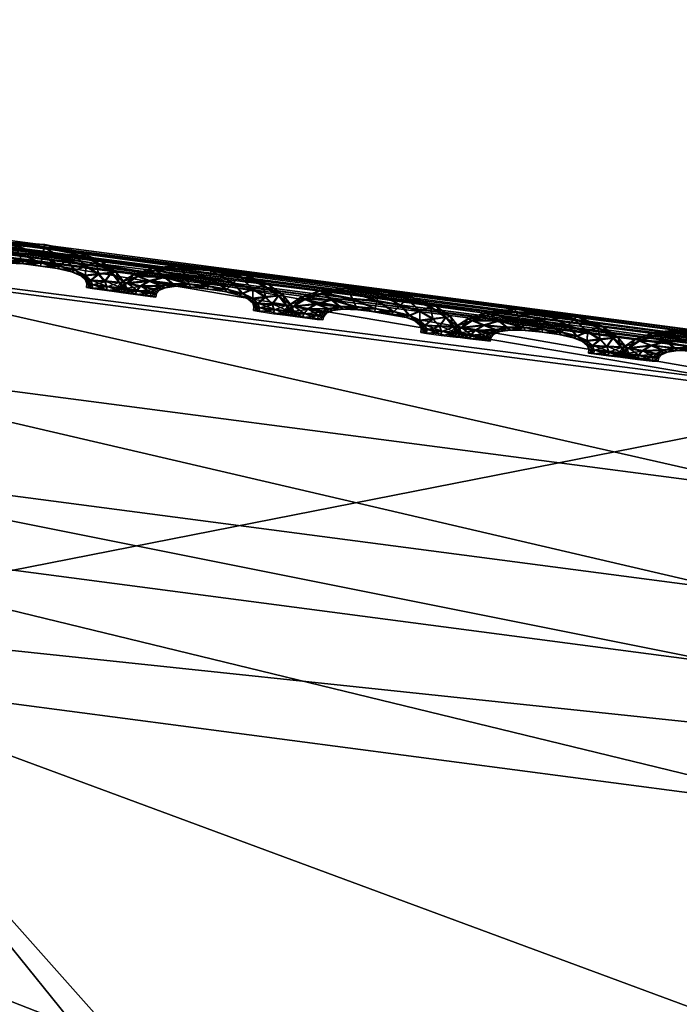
# Model space of a CAD drawing. Extents: x -7.4 to 7.4, y -11.5 to 9.8.
# Tile 326 of 469: x -1.171 to -0.951, y 9.26 to 9.588. Entities that reach past the tile are written whole.
import ezdxf

# ---------------------------------------------------------------- set-up
doc = ezdxf.new("R2010")
doc.units = 0
doc.header["$MEASUREMENT"] = 0
for name, color, linetype in [('A-FURN-3-ST', 150, 'Continuous'), ('A-FURN-3-ST-SEAM', 130, 'Continuous'), ('A-FURN-3-ST-SI', 160, 'Continuous')]:
    doc.layers.add(name, color=color, linetype=linetype)

msp = doc.modelspace()

# ---------------------------------------------------------------- meshes
at = {"layer": 'A-FURN-3-ST'}
mesh = msp.add_polyface(dxfattribs=at)
corners = [(-0.29098, 9.30467, 0.61819), (-0.27167, 9.40709, 1.00151), (0, 9.39906, 1.00155), (0, 9.29704, 0.61819), (-0.5936, 9.32387, 0.61819), (-0.56214, 9.4288, 1.00144), (-0.91719, 9.35069, 0.61819), (-0.8849, 9.46131, 1.00129), (-1.26207, 9.38711, 0.61819), (-1.23172, 9.50581, 1.00113), (-1.62401, 9.43544, 0.61819), (-1.5897, 9.56341, 1.00098), (-1.99018, 9.49361, 0.61819), (-1.94875, 9.63192, 1.00083), (-2.34041, 9.55636, 0.61819), (-1.35123, 9.09059, 0.56582), (-1.73692, 9.11935, 0.56582), (-2.1241, 9.15424, 0.56582), (-1.859, 8.65716, 0.55836), (-2.2831, 8.66878, 0.55836), (-1.44439, 8.6476, 0.55836), (-0.63005, 9.05338, 0.56582), (-0.97932, 9.06921, 0.56582), (-1.03908, 8.64051, 0.55836), (-0.65929, 8.63524, 0.55836), (-1.91804, 8.11232, 0.55836), (-2.39411, 8.11376, 0.55836), (-1.93379, 7.51392, 0.55836), (-1.48547, 8.11113, 0.55836), (-1.49132, 7.51392, 0.55836), (-1.06504, 8.11026, 0.55836), (-1.06876, 7.51392, 0.55836), (-0.67156, 8.1096, 0.55836), (-0.6733, 7.51392, 0.55836), (-0.32248, 8.10911, 0.55836), (0, 8.1089, 0.55836), (0, 7.51392, 0.55836), (-0.31817, 8.63132, 0.55836), (0, 8.62968, 0.55836), (-0.32308, 7.51392, 0.55836), (0, 9.03682, 0.56582), (-0.30741, 9.0416, 0.56582), (0.29098, 9.30467, 0.61819)]
mesh.append_faces([[corners[k] for k in face] for face in [(0, 1, 2), (2, 3, 0), (4, 5, 1), (1, 0, 4), (6, 7, 5), (5, 4, 6), (8, 9, 7), (7, 6, 8), (10, 11, 9), (9, 8, 10), (12, 13, 11), (11, 10, 12), (13, 12, 14), (15, 16, 10), (10, 8, 15), (16, 17, 12), (12, 10, 16), (17, 16, 18), (18, 19, 17), (16, 15, 20), (20, 18, 16), (21, 22, 6), (6, 4, 21), (22, 15, 8), (8, 6, 22), (20, 15, 22), (22, 23, 20), (22, 21, 24), (24, 23, 22), (19, 18, 25), (18, 20, 28), (28, 25, 18), (20, 23, 30), (30, 28, 20), (23, 24, 32), (32, 30, 23), (35, 34, 37), (37, 38, 35), (34, 32, 24), (24, 37, 34), (40, 41, 0), (0, 3, 40), (41, 21, 4), (4, 0, 41), (37, 24, 21), (21, 41, 37), (38, 37, 41), (41, 40, 38), (42, 3, 2), (40, 3, 42)]])
mesh.append_faces([[corners[k] for k in face] for face in [(29, 27, 25), (31, 29, 28), (33, 31, 30), (39, 33, 32)]], dxfattribs={"vtx0": -1, "vtx1": -1, "vtx2": -1})
mesh.append_faces([[corners[k] for k in face] for face in [(26, 25, 27), (25, 28, 29), (28, 30, 31), (30, 32, 33), (34, 35, 36), (32, 34, 39)]], dxfattribs={"vtx1": -1, "vtx2": -1})
mesh = msp.add_polyface(dxfattribs=at)
corners = [(-0.87283, 9.47288, 17.63264), (-0.87501, 9.47078, 17.62134), (-1.2449, 9.51899, 17.61351), (-1.24296, 9.52109, 17.62484), (-0.87631, 9.46955, 17.61473), (-1.24609, 9.51771, 17.60693), (-0.53471, 9.43593, 17.62834), (-0.5327, 9.43799, 17.6396), (-1.61344, 9.57783, 17.59997), (-1.61246, 9.5791, 17.60655), (-1.24743, 9.3698, 17.76043), (-1.2948, 9.42056, 17.66748), (-1.65219, 9.48001, 17.6601), (-0.93369, 9.39773, 17.65706), (-0.93476, 9.3731, 17.67581), (-0.59269, 9.3387, 17.68322), (-0.89499, 9.32341, 17.7683), (-1.29674, 9.44553, 17.64876), (-0.88458, 9.45933, 17.66261), (-0.91007, 9.42962, 17.66082), (-0.56725, 9.39489, 17.66805), (-0.58956, 9.36317, 17.66451), (-1.27624, 9.47762, 17.65272), (-1.25349, 9.50745, 17.65477), (-1.61974, 9.56752, 17.64778), (-1.63909, 9.53749, 17.64557), (-0.87342, 9.47202, 17.65017), (-0.53325, 9.43716, 17.65713), (-0.54358, 9.42452, 17.66965), (-1.24351, 9.52022, 17.64237), (-1.2449, 9.51899, 17.60123), (-1.24296, 9.52109, 17.59609), (-1.61079, 9.58124, 17.58913), (-1.61246, 9.5791, 17.59427), (-1.61079, 9.58124, 17.61788), (-1.61123, 9.58038, 17.63549), (-0.87501, 9.47078, 17.60902), (-0.87283, 9.47288, 17.60389), (-0.53471, 9.43593, 17.61602), (-0.5359, 9.43465, 17.62173)]
mesh.append_faces([[corners[k] for k in face] for face in [(0, 1, 2), (2, 3, 0), (1, 4, 5), (5, 2, 1), (4, 1, 6), (1, 0, 7), (2, 5, 8), (3, 2, 9), (10, 11, 12), (13, 14, 15), (11, 10, 16), (16, 14, 11), (17, 11, 14), (14, 13, 17), (18, 19, 20), (19, 13, 21), (22, 17, 13), (13, 19, 22), (23, 22, 19), (19, 18, 23), (22, 23, 24), (17, 22, 25), (0, 26, 27), (26, 18, 28), (29, 23, 18), (18, 26, 29), (3, 29, 26), (26, 0, 3), (30, 31, 32), (5, 30, 33), (29, 3, 34), (23, 29, 35), (4, 36, 30), (30, 5, 4), (36, 37, 31), (31, 30, 36), (37, 36, 38), (36, 4, 39)]])
mesh = msp.add_polyface(dxfattribs=at)
corners = [(-0.93476, 9.3731, 17.67581), (-0.89499, 9.32341, 17.7683), (-0.56451, 9.28971, 17.77534), (-2.07261, 8.3011, 18.26371), (-1.91864, 8.77223, 18.23218), (-2.29245, 8.80848, 18.22545), (-2.50658, 8.31321, 18.25561), (-2.63329, 8.83947, 18.21788), (-2.1687, 9.2031, 18.1293), (-2.46075, 9.25498, 18.12257), (-1.81998, 9.14233, 18.13607), (-1.64855, 8.28994, 18.27036), (-1.53168, 8.73857, 18.23823), (-1.45539, 9.08601, 18.14223), (-1.1462, 8.71084, 18.24386), (-1.09527, 9.03921, 18.14817), (-1.23394, 8.28071, 18.27603), (-0.83298, 8.27387, 18.28105), (-0.7788, 8.6902, 18.24922), (-0.75585, 9.00398, 18.1541), (-1.70755, 7.77134, 18.29528), (-1.27497, 7.77019, 18.30117), (-0.85894, 7.76932, 18.30608), (-2.18362, 7.77274, 18.28706), (-0.81335, 9.20924, 17.96105), (-0.50512, 9.17752, 17.96717), (-1.15265, 9.25259, 17.95413), (-1.24743, 9.3698, 17.76043), (-1.60256, 9.4286, 17.75332), (-1.50521, 9.30879, 17.94759), (-1.85947, 9.37574, 17.941), (-2.19743, 9.44775, 17.93382), (-2.46914, 9.50927, 17.92716)]
mesh.append_faces([[corners[k] for k in face] for face in [(0, 1, 2), (3, 4, 5), (5, 6, 3), (6, 5, 7), (8, 9, 7), (7, 5, 8), (10, 8, 5), (5, 4, 10), (4, 3, 11), (11, 12, 4), (12, 13, 10), (10, 4, 12), (14, 15, 13), (13, 12, 14), (12, 11, 16), (16, 14, 12), (17, 18, 14), (14, 16, 17), (18, 19, 15), (15, 14, 18), (20, 11, 3), (21, 16, 11), (22, 17, 16), (23, 3, 6), (1, 24, 25), (26, 15, 19), (19, 24, 26), (27, 26, 24), (24, 1, 27), (28, 29, 26), (26, 27, 28), (29, 13, 15), (15, 26, 29), (30, 10, 13), (13, 29, 30), (31, 8, 10), (10, 30, 31), (32, 9, 8)]])
at = {"layer": 'A-FURN-3-ST-SEAM'}
mesh = msp.add_polyface(dxfattribs=at)
corners = [(-1.1813, 9.51198, 17.61168), (-1.17279, 9.5126, 17.61187), (-1.17157, 9.50997, 17.61321), (-1.16354, 9.50922, 17.61336), (-1.17323, 9.51367, 17.60849), (-1.17857, 9.50968, 17.61305), (-1.16405, 9.50671, 17.6121), (-1.16302, 9.51186, 17.6121), (-1.16282, 9.51293, 17.60872), (-1.18233, 9.51289, 17.6083), (-1.18748, 9.50997, 17.61153), (-1.17034, 9.50737, 17.61199), (-1.15784, 9.50564, 17.61222), (-1.15566, 9.50778, 17.61351), (-1.16302, 9.51203, 17.60537), (-1.17276, 9.51277, 17.60514), (-1.1836, 9.50836, 17.6129), (-1.1758, 9.50745, 17.61187), (-1.16425, 9.5058, 17.60876), (-1.16991, 9.50651, 17.60864), (-1.15352, 9.50997, 17.61229), (-1.15269, 9.51083, 17.60894), (-1.15348, 9.51013, 17.60556), (-1.1813, 9.51215, 17.60495), (-1.18894, 9.51067, 17.60811), (-1.1912, 9.50766, 17.61142), (-1.17477, 9.50671, 17.60853), (-1.15863, 9.50494, 17.60883), (-1.15265, 9.50428, 17.61229), (-1.14917, 9.50564, 17.61363), (-1.15566, 9.50803, 17.60427), (-1.16354, 9.50951, 17.60412), (-1.17157, 9.51022, 17.60392), (-1.18661, 9.50663, 17.61282), (-1.17968, 9.50679, 17.61176), (-1.17822, 9.5063, 17.60845), (-1.17034, 9.50758, 17.60526), (-1.16405, 9.50688, 17.60537), (-1.1758, 9.50766, 17.60514), (-1.14565, 9.50704, 17.61241), (-1.14434, 9.50766, 17.6091), (-1.14565, 9.50725, 17.60568), (-1.14917, 9.50589, 17.60438), (-1.17854, 9.50992, 17.60377), (-1.18748, 9.51017, 17.6048), (-1.1929, 9.50811, 17.60799), (-1.19274, 9.50593, 17.61138), (-1.17968, 9.50696, 17.60503), (-1.15784, 9.50585, 17.60548), (-1.15396, 9.50383, 17.60891), (-1.14925, 9.50259, 17.61237), (-1.14494, 9.50304, 17.6137), (-1.15265, 9.50445, 17.60556), (-1.19456, 9.5063, 17.60796), (-1.18791, 9.50519, 17.61279), (-1.18201, 9.50568, 17.61172), (-1.18027, 9.50539, 17.60841), (-1.18198, 9.50589, 17.60499), (-1.18356, 9.50861, 17.60366), (-1.14062, 9.50354, 17.61252), (-1.139, 9.50379, 17.60917), (-1.14062, 9.5037, 17.60579), (-1.14494, 9.50329, 17.60446), (-1.14925, 9.5028, 17.60564), (-1.19116, 9.50782, 17.60469), (-1.19274, 9.50609, 17.60465), (-1.195, 9.50502, 17.60792), (-1.19318, 9.50465, 17.61138), (-1.18657, 9.50688, 17.60358), (-1.15083, 9.50251, 17.60898), (-1.14747, 9.50094, 17.61241), (-1.14276, 9.50057, 17.61374), (-1.19314, 9.50486, 17.60465), (-1.18827, 9.50395, 17.61279), (-1.18304, 9.50449, 17.61168), (-1.18119, 9.50432, 17.60838), (-1.18301, 9.50469, 17.60495), (-1.13801, 9.50033, 17.61256), (-1.13623, 9.50028, 17.60925), (-1.13801, 9.50049, 17.60583), (-1.14276, 9.50086, 17.6045), (-1.14747, 9.50111, 17.60568), (-1.14925, 9.50115, 17.60902), (-1.18787, 9.50543, 17.60355), (-1.18827, 9.5042, 17.60355), (-1.14695, 9.49954, 17.61241), (-1.14209, 9.49888, 17.61378), (-1.1834, 9.50333, 17.61168), (-1.18154, 9.50317, 17.60838), (-1.18336, 9.5035, 17.60495), (-1.14877, 9.49987, 17.60902), (-1.13718, 9.49826, 17.6126), (-1.13536, 9.49814, 17.60925), (-1.13718, 9.49847, 17.60586), (-1.14209, 9.49913, 17.6045), (-1.14695, 9.49971, 17.60568), (-1.14893, 9.49868, 17.60902), (-1.14707, 9.49831, 17.61241), (-1.14217, 9.49761, 17.61378), (-1.14707, 9.49851, 17.60568), (-1.1373, 9.49699, 17.6126), (-1.13544, 9.49682, 17.60925), (-1.1373, 9.49715, 17.60586), (-1.14217, 9.49785, 17.6045)]
mesh.append_faces([[corners[k] for k in face] for face in [(2, 1, 0), (1, 2, 3), (0, 1, 4), (0, 5, 2), (6, 3, 2), (3, 7, 1), (8, 4, 1), (4, 9, 0), (5, 0, 10), (11, 2, 5), (3, 6, 12), (2, 11, 6), (7, 3, 13), (1, 7, 8), (4, 8, 14), (9, 4, 15), (10, 0, 9), (10, 16, 5), (5, 17, 11), (12, 6, 18), (12, 13, 3), (6, 11, 19), (13, 20, 7), (21, 8, 7), (22, 14, 8), (14, 15, 4), (15, 23, 9), (9, 24, 10), (16, 10, 25), (17, 5, 16), (11, 17, 26), (19, 18, 6), (18, 27, 12), (13, 12, 28), (26, 19, 11), (20, 13, 29), (7, 20, 21), (8, 21, 22), (14, 22, 30), (15, 14, 31), (23, 15, 32), (24, 9, 23), (25, 10, 24), (25, 33, 16), (16, 34, 17), (35, 26, 17), (18, 19, 36), (27, 18, 37), (28, 12, 27), (28, 29, 13), (19, 26, 38), (29, 39, 20), (40, 21, 20), (41, 22, 21), (42, 30, 22), (30, 31, 14), (31, 32, 15), (32, 43, 23), (23, 44, 24), (24, 45, 25), (33, 25, 46), (34, 16, 33), (17, 34, 35), (26, 35, 47), (38, 36, 19), (36, 37, 18), (37, 48, 27), (27, 49, 28), (29, 28, 50), (47, 38, 26), (39, 29, 51), (20, 39, 40), (21, 40, 41), (22, 41, 42), (30, 42, 52), (31, 30, 48), (32, 31, 37), (43, 32, 36), (44, 23, 43), (45, 24, 44), (25, 45, 53), (53, 46, 25), (46, 54, 33), (33, 55, 34), (56, 35, 34), (57, 47, 35), (36, 38, 43), (37, 36, 32), (48, 37, 31), (49, 27, 48), (50, 28, 49), (50, 51, 29), (38, 47, 58), (51, 59, 39), (60, 40, 39), (61, 41, 40), (62, 42, 41), (63, 52, 42), (52, 48, 30), (43, 58, 44), (44, 64, 45), (65, 53, 45), (46, 53, 66), (54, 46, 67), (55, 33, 54), (34, 55, 56), (35, 56, 57), (47, 57, 68), (58, 43, 38), (48, 52, 49), (49, 69, 50), (51, 50, 70), (68, 58, 47), (59, 51, 71), (39, 59, 60), (40, 60, 61), (41, 61, 62), (42, 62, 63), (52, 63, 69), (64, 44, 58), (45, 64, 65), (53, 65, 72), (72, 66, 53), (66, 67, 46), (67, 73, 54), (54, 74, 55), (56, 55, 74), (57, 56, 75), (68, 57, 76), (69, 49, 52), (70, 50, 69), (70, 71, 51), (58, 68, 64), (71, 77, 59), (78, 60, 59), (79, 61, 60), (80, 62, 61), (81, 63, 62), (82, 69, 63), (83, 65, 64), (84, 72, 65), (74, 54, 73), (74, 75, 56), (75, 76, 57), (76, 83, 68), (69, 82, 70), (71, 70, 85), (64, 68, 83), (77, 71, 86), (59, 77, 78), (60, 78, 79), (61, 79, 80), (62, 80, 81), (63, 81, 82), (65, 83, 84), (73, 87, 74), (75, 74, 87), (76, 75, 88), (83, 76, 89), (70, 82, 90), (90, 85, 70), (85, 86, 71), (86, 91, 77), (78, 77, 91), (79, 78, 92), (80, 79, 93), (81, 80, 94), (82, 81, 95), (89, 84, 83), (87, 88, 75), (88, 89, 76), (95, 90, 82), (85, 90, 96), (86, 85, 97), (91, 86, 98), (91, 92, 78), (92, 93, 79), (93, 94, 80), (94, 95, 81), (90, 95, 99), (99, 96, 90), (96, 97, 85), (97, 98, 86), (98, 100, 91), (92, 91, 100), (93, 92, 101), (94, 93, 102), (95, 94, 103), (103, 99, 95), (100, 101, 92), (101, 102, 93), (102, 103, 94)]])
mesh = msp.add_polyface(dxfattribs=at)
corners = [(-1.1257, 9.50428, 17.61282), (-1.11716, 9.50494, 17.61305), (-1.11593, 9.50226, 17.61435), (-1.10789, 9.50156, 17.61454), (-1.11759, 9.50601, 17.60967), (-1.12293, 9.50201, 17.61419), (-1.10841, 9.49901, 17.61324), (-1.10742, 9.5042, 17.61324), (-1.10722, 9.50523, 17.6099), (-1.12673, 9.50523, 17.60944), (-1.13184, 9.5023, 17.61267), (-1.1147, 9.49971, 17.61313), (-1.1022, 9.49798, 17.61336), (-1.10002, 9.50008, 17.61465), (-1.10738, 9.50436, 17.60651), (-1.11716, 9.50511, 17.60632), (-1.12796, 9.50066, 17.61408), (-1.12016, 9.49979, 17.61302), (-1.10861, 9.49814, 17.6099), (-1.11427, 9.4988, 17.60978), (-1.09788, 9.50226, 17.61343), (-1.09709, 9.50317, 17.61009), (-1.09788, 9.50247, 17.6067), (-1.12566, 9.50449, 17.60609), (-1.1333, 9.50301, 17.60925), (-1.13552, 9.49995, 17.61256), (-1.11909, 9.49905, 17.60971), (-1.10299, 9.49728, 17.61001), (-1.09701, 9.49658, 17.61347), (-1.09353, 9.49798, 17.6148), (-1.10002, 9.50033, 17.60541), (-1.10789, 9.50181, 17.60526), (-1.11593, 9.50251, 17.60511), (-1.13093, 9.49897, 17.614), (-1.12404, 9.49913, 17.61294), (-1.12258, 9.49859, 17.60963), (-1.1147, 9.49987, 17.6064), (-1.10841, 9.49921, 17.60651), (-1.12012, 9.49995, 17.60629), (-1.09005, 9.49938, 17.61359), (-1.08874, 9.5, 17.61024), (-1.09005, 9.49958, 17.60685), (-1.09353, 9.49823, 17.60552), (-1.12289, 9.50226, 17.60495), (-1.13184, 9.50247, 17.60594), (-1.13722, 9.50041, 17.60914), (-1.1371, 9.49826, 17.61252), (-1.124, 9.4993, 17.60621), (-1.1022, 9.49814, 17.60663), (-1.09832, 9.49616, 17.61009), (-1.09357, 9.49493, 17.61355), (-1.08926, 9.49538, 17.61488), (-1.09701, 9.49678, 17.60674), (-1.13888, 9.49859, 17.6091), (-1.13223, 9.49748, 17.61397), (-1.12633, 9.49802, 17.61286), (-1.1246, 9.49773, 17.60956), (-1.12633, 9.49818, 17.60613), (-1.12792, 9.50094, 17.6048), (-1.08498, 9.49588, 17.61366), (-1.08336, 9.49613, 17.61035), (-1.08498, 9.49604, 17.60693), (-1.08926, 9.49563, 17.6056), (-1.09357, 9.49509, 17.60681), (-1.13552, 9.50016, 17.60583), (-1.13706, 9.49843, 17.60579), (-1.13935, 9.49732, 17.6091), (-1.1375, 9.49699, 17.61252), (-1.13089, 9.49921, 17.60472), (-1.09519, 9.49485, 17.61013), (-1.09183, 9.49324, 17.61355), (-1.08708, 9.49291, 17.61492), (-1.1375, 9.49715, 17.60579), (-1.13263, 9.49629, 17.61397), (-1.12736, 9.49682, 17.61286), (-1.12555, 9.49666, 17.60956), (-1.12736, 9.49699, 17.60613), (-1.08237, 9.49266, 17.61374), (-1.08059, 9.49266, 17.61039), (-1.08237, 9.49287, 17.60701), (-1.08708, 9.4932, 17.60564), (-1.09183, 9.49345, 17.60681), (-1.09357, 9.49345, 17.61016), (-1.13219, 9.49773, 17.60469), (-1.13259, 9.49654, 17.60469), (-1.09127, 9.49188, 17.61359), (-1.08641, 9.49122, 17.61492), (-1.12772, 9.49563, 17.61286), (-1.12586, 9.49547, 17.60956), (-1.12768, 9.49583, 17.60613), (-1.09314, 9.49217, 17.61016), (-1.08154, 9.49064, 17.61374), (-1.07972, 9.49048, 17.61043), (-1.08154, 9.49081, 17.60701), (-1.08641, 9.49147, 17.60568), (-1.09127, 9.49204, 17.60685), (-1.09325, 9.49097, 17.61016), (-1.09143, 9.49064, 17.61359), (-1.08652, 9.48994, 17.61492), (-1.09139, 9.49085, 17.60685), (-1.08162, 9.48933, 17.61374), (-1.07976, 9.48916, 17.61043), (-1.08162, 9.48949, 17.60701), (-1.08652, 9.49019, 17.60568)]
mesh.append_faces([[corners[k] for k in face] for face in [(2, 1, 0), (1, 2, 3), (0, 1, 4), (0, 5, 2), (6, 3, 2), (3, 7, 1), (8, 4, 1), (4, 9, 0), (5, 0, 10), (11, 2, 5), (3, 6, 12), (2, 11, 6), (7, 3, 13), (1, 7, 8), (4, 8, 14), (9, 4, 15), (10, 0, 9), (10, 16, 5), (5, 17, 11), (12, 6, 18), (12, 13, 3), (6, 11, 19), (13, 20, 7), (21, 8, 7), (22, 14, 8), (14, 15, 4), (15, 23, 9), (9, 24, 10), (16, 10, 25), (17, 5, 16), (11, 17, 26), (19, 18, 6), (18, 27, 12), (13, 12, 28), (26, 19, 11), (20, 13, 29), (7, 20, 21), (8, 21, 22), (14, 22, 30), (15, 14, 31), (23, 15, 32), (24, 9, 23), (25, 10, 24), (25, 33, 16), (16, 34, 17), (35, 26, 17), (18, 19, 36), (27, 18, 37), (28, 12, 27), (28, 29, 13), (19, 26, 38), (29, 39, 20), (40, 21, 20), (41, 22, 21), (42, 30, 22), (30, 31, 14), (31, 32, 15), (32, 43, 23), (23, 44, 24), (24, 45, 25), (33, 25, 46), (34, 16, 33), (17, 34, 35), (26, 35, 47), (38, 36, 19), (36, 37, 18), (37, 48, 27), (27, 49, 28), (29, 28, 50), (47, 38, 26), (39, 29, 51), (20, 39, 40), (21, 40, 41), (22, 41, 42), (30, 42, 52), (31, 30, 48), (32, 31, 37), (43, 32, 36), (44, 23, 43), (45, 24, 44), (25, 45, 53), (53, 46, 25), (46, 54, 33), (33, 55, 34), (56, 35, 34), (57, 47, 35), (36, 38, 43), (37, 36, 32), (48, 37, 31), (49, 27, 48), (50, 28, 49), (50, 51, 29), (38, 47, 58), (51, 59, 39), (60, 40, 39), (61, 41, 40), (62, 42, 41), (63, 52, 42), (52, 48, 30), (43, 58, 44), (44, 64, 45), (65, 53, 45), (46, 53, 66), (54, 46, 67), (55, 33, 54), (34, 55, 56), (35, 56, 57), (47, 57, 68), (58, 43, 38), (48, 52, 49), (49, 69, 50), (51, 50, 70), (68, 58, 47), (59, 51, 71), (39, 59, 60), (40, 60, 61), (41, 61, 62), (42, 62, 63), (52, 63, 69), (64, 44, 58), (45, 64, 65), (53, 65, 72), (72, 66, 53), (66, 67, 46), (67, 73, 54), (54, 74, 55), (56, 55, 74), (57, 56, 75), (68, 57, 76), (69, 49, 52), (70, 50, 69), (70, 71, 51), (58, 68, 64), (71, 77, 59), (78, 60, 59), (79, 61, 60), (80, 62, 61), (81, 63, 62), (82, 69, 63), (83, 65, 64), (84, 72, 65), (74, 54, 73), (74, 75, 56), (75, 76, 57), (76, 83, 68), (69, 82, 70), (71, 70, 85), (64, 68, 83), (77, 71, 86), (59, 77, 78), (60, 78, 79), (61, 79, 80), (62, 80, 81), (63, 81, 82), (65, 83, 84), (73, 87, 74), (75, 74, 87), (76, 75, 88), (83, 76, 89), (70, 82, 90), (90, 85, 70), (85, 86, 71), (86, 91, 77), (78, 77, 91), (79, 78, 92), (80, 79, 93), (81, 80, 94), (82, 81, 95), (89, 84, 83), (87, 88, 75), (88, 89, 76), (95, 90, 82), (85, 90, 96), (86, 85, 97), (91, 86, 98), (91, 92, 78), (92, 93, 79), (93, 94, 80), (94, 95, 81), (90, 95, 99), (99, 96, 90), (96, 97, 85), (97, 98, 86), (98, 100, 91), (92, 91, 100), (93, 92, 101), (94, 93, 102), (95, 94, 103), (103, 99, 95), (100, 101, 92), (101, 102, 93), (102, 103, 94)]])
mesh = msp.add_polyface(dxfattribs=at)
corners = [(-1.07006, 9.4967, 17.614), (-1.06152, 9.49736, 17.61419), (-1.06029, 9.49472, 17.61553), (-1.05225, 9.49406, 17.61568), (-1.06199, 9.49843, 17.61081), (-1.06729, 9.49439, 17.61537), (-1.05277, 9.49151, 17.61442), (-1.05178, 9.4967, 17.61442), (-1.05158, 9.49773, 17.61104), (-1.07109, 9.49761, 17.61062), (-1.0762, 9.49468, 17.61385), (-1.05906, 9.49213, 17.61431), (-1.04652, 9.49052, 17.61454), (-1.04438, 9.49266, 17.61583), (-1.05174, 9.49687, 17.60769), (-1.06152, 9.49752, 17.60746), (-1.07228, 9.49304, 17.61522), (-1.06452, 9.49217, 17.61419), (-1.05293, 9.4906, 17.61108), (-1.05859, 9.49122, 17.61096), (-1.04224, 9.49489, 17.61461), (-1.04141, 9.49579, 17.61126), (-1.0422, 9.49509, 17.60788), (-1.07002, 9.49687, 17.60727), (-1.07766, 9.49534, 17.61043), (-1.07988, 9.49229, 17.61374), (-1.06345, 9.49143, 17.61085), (-1.04731, 9.48982, 17.61115), (-1.04133, 9.48924, 17.61465), (-1.03785, 9.49064, 17.61598), (-1.04438, 9.49291, 17.60659), (-1.05225, 9.49431, 17.60643), (-1.06029, 9.49497, 17.60624), (-1.07529, 9.4913, 17.61515), (-1.06836, 9.49151, 17.61408), (-1.0669, 9.49097, 17.61077), (-1.05906, 9.49229, 17.60758), (-1.05273, 9.49167, 17.60769), (-1.06448, 9.49238, 17.60746), (-1.03437, 9.49213, 17.61476), (-1.03306, 9.49274, 17.61142), (-1.03437, 9.49229, 17.60804), (-1.03785, 9.49089, 17.6067), (-1.06725, 9.49464, 17.60609), (-1.07616, 9.49485, 17.60712), (-1.08158, 9.49274, 17.61031), (-1.08142, 9.4906, 17.6137), (-1.06836, 9.49167, 17.60735), (-1.04652, 9.49072, 17.60781), (-1.04264, 9.48879, 17.61126), (-1.03789, 9.48759, 17.61473), (-1.03358, 9.48809, 17.61606), (-1.04129, 9.48941, 17.60792), (-1.08324, 9.49093, 17.61028), (-1.07655, 9.48986, 17.61511), (-1.0707, 9.4904, 17.61404), (-1.06895, 9.49011, 17.61073), (-1.07066, 9.49056, 17.60731), (-1.07224, 9.49328, 17.60598), (-1.02926, 9.48867, 17.61484), (-1.02764, 9.48895, 17.61153), (-1.02926, 9.48883, 17.60811), (-1.03358, 9.48834, 17.60678), (-1.03789, 9.4878, 17.60796), (-1.07984, 9.4925, 17.60701), (-1.08138, 9.49077, 17.60697), (-1.08368, 9.48965, 17.61024), (-1.08186, 9.48933, 17.61366), (-1.07525, 9.49155, 17.6059), (-1.03951, 9.48751, 17.6113), (-1.03611, 9.48599, 17.61473), (-1.03136, 9.4857, 17.6161), (-1.08182, 9.48949, 17.60693), (-1.07695, 9.48862, 17.61511), (-1.07169, 9.4892, 17.614), (-1.06987, 9.48904, 17.6107), (-1.07169, 9.48937, 17.60727), (-1.02665, 9.4855, 17.61492), (-1.02487, 9.4855, 17.61157), (-1.02665, 9.4857, 17.60819), (-1.03136, 9.48595, 17.60681), (-1.03611, 9.48615, 17.60799), (-1.03789, 9.48615, 17.61134), (-1.07655, 9.49011, 17.60586), (-1.07691, 9.48887, 17.60586), (-1.03559, 9.48459, 17.61476), (-1.03069, 9.48401, 17.6161), (-1.07204, 9.48801, 17.614), (-1.07018, 9.48784, 17.6107), (-1.072, 9.48817, 17.60727), (-1.03741, 9.48487, 17.61134), (-1.02582, 9.48348, 17.61492), (-1.02396, 9.48335, 17.61161), (-1.02582, 9.48364, 17.60819), (-1.03069, 9.48426, 17.60685), (-1.03559, 9.48475, 17.60804), (-1.03753, 9.48368, 17.61134), (-1.03571, 9.48335, 17.61476), (-1.03081, 9.48273, 17.6161), (-1.03571, 9.48356, 17.60804), (-1.02586, 9.48216, 17.61492), (-1.02404, 9.48203, 17.61161), (-1.0259, 9.48236, 17.60819), (-1.03081, 9.48298, 17.60685)]
mesh.append_faces([[corners[k] for k in face] for face in [(2, 1, 0), (1, 2, 3), (0, 1, 4), (0, 5, 2), (6, 3, 2), (3, 7, 1), (8, 4, 1), (4, 9, 0), (5, 0, 10), (11, 2, 5), (3, 6, 12), (2, 11, 6), (7, 3, 13), (1, 7, 8), (4, 8, 14), (9, 4, 15), (10, 0, 9), (10, 16, 5), (5, 17, 11), (12, 6, 18), (12, 13, 3), (6, 11, 19), (13, 20, 7), (21, 8, 7), (22, 14, 8), (14, 15, 4), (15, 23, 9), (9, 24, 10), (16, 10, 25), (17, 5, 16), (11, 17, 26), (19, 18, 6), (18, 27, 12), (13, 12, 28), (26, 19, 11), (20, 13, 29), (7, 20, 21), (8, 21, 22), (14, 22, 30), (15, 14, 31), (23, 15, 32), (24, 9, 23), (25, 10, 24), (25, 33, 16), (16, 34, 17), (35, 26, 17), (18, 19, 36), (27, 18, 37), (28, 12, 27), (28, 29, 13), (19, 26, 38), (29, 39, 20), (40, 21, 20), (41, 22, 21), (42, 30, 22), (30, 31, 14), (31, 32, 15), (32, 43, 23), (23, 44, 24), (24, 45, 25), (33, 25, 46), (34, 16, 33), (17, 34, 35), (26, 35, 47), (38, 36, 19), (36, 37, 18), (37, 48, 27), (27, 49, 28), (29, 28, 50), (47, 38, 26), (39, 29, 51), (20, 39, 40), (21, 40, 41), (22, 41, 42), (30, 42, 52), (31, 30, 48), (32, 31, 37), (43, 32, 36), (44, 23, 43), (45, 24, 44), (25, 45, 53), (53, 46, 25), (46, 54, 33), (33, 55, 34), (56, 35, 34), (57, 47, 35), (36, 38, 43), (37, 36, 32), (48, 37, 31), (49, 27, 48), (50, 28, 49), (50, 51, 29), (38, 47, 58), (51, 59, 39), (60, 40, 39), (61, 41, 40), (62, 42, 41), (63, 52, 42), (52, 48, 30), (43, 58, 44), (44, 64, 45), (65, 53, 45), (46, 53, 66), (54, 46, 67), (55, 33, 54), (34, 55, 56), (35, 56, 57), (47, 57, 68), (58, 43, 38), (48, 52, 49), (49, 69, 50), (51, 50, 70), (68, 58, 47), (59, 51, 71), (39, 59, 60), (40, 60, 61), (41, 61, 62), (42, 62, 63), (52, 63, 69), (64, 44, 58), (45, 64, 65), (53, 65, 72), (72, 66, 53), (66, 67, 46), (67, 73, 54), (54, 74, 55), (56, 55, 74), (57, 56, 75), (68, 57, 76), (69, 49, 52), (70, 50, 69), (70, 71, 51), (58, 68, 64), (71, 77, 59), (78, 60, 59), (79, 61, 60), (80, 62, 61), (81, 63, 62), (82, 69, 63), (83, 65, 64), (84, 72, 65), (74, 54, 73), (74, 75, 56), (75, 76, 57), (76, 83, 68), (69, 82, 70), (71, 70, 85), (64, 68, 83), (77, 71, 86), (59, 77, 78), (60, 78, 79), (61, 79, 80), (62, 80, 81), (63, 81, 82), (65, 83, 84), (73, 87, 74), (75, 74, 87), (76, 75, 88), (83, 76, 89), (70, 82, 90), (90, 85, 70), (85, 86, 71), (86, 91, 77), (78, 77, 91), (79, 78, 92), (80, 79, 93), (81, 80, 94), (82, 81, 95), (89, 84, 83), (87, 88, 75), (88, 89, 76), (95, 90, 82), (85, 90, 96), (86, 85, 97), (91, 86, 98), (91, 92, 78), (92, 93, 79), (93, 94, 80), (94, 95, 81), (90, 95, 99), (99, 96, 90), (96, 97, 85), (97, 98, 86), (98, 100, 91), (92, 91, 100), (93, 92, 101), (94, 93, 102), (95, 94, 103), (103, 99, 95), (100, 101, 92), (101, 102, 93), (102, 103, 94)]])
mesh = msp.add_polyface(dxfattribs=at)
corners = [(-1.01434, 9.48965, 17.61518), (-1.00579, 9.49044, 17.61541), (-1.00457, 9.4878, 17.61671), (-0.99654, 9.48718, 17.61689), (-1.00627, 9.49147, 17.61203), (-1.01157, 9.48743, 17.61655), (-0.99701, 9.48463, 17.61564), (-0.99606, 9.48982, 17.6156), (-0.99586, 9.49089, 17.61226), (-1.01537, 9.49056, 17.6118), (-1.02048, 9.48759, 17.61503), (-1.0033, 9.48525, 17.61549), (-0.9908, 9.48368, 17.61575), (-0.98866, 9.48586, 17.61705), (-0.99602, 9.48998, 17.60887), (-1.00579, 9.4906, 17.60868), (-1.01656, 9.48603, 17.61644), (-1.00876, 9.48525, 17.61537), (-0.99721, 9.48376, 17.61226), (-1.00287, 9.48434, 17.61214), (-0.98652, 9.48805, 17.61579), (-0.98569, 9.48895, 17.61244), (-0.98648, 9.48825, 17.60906), (-1.01434, 9.48982, 17.60845), (-1.02194, 9.48825, 17.61161), (-1.02416, 9.48516, 17.61492), (-1.00774, 9.4845, 17.61203), (-0.99159, 9.48298, 17.61237), (-0.98557, 9.4824, 17.61583), (-0.98209, 9.4838, 17.61716), (-0.98862, 9.48611, 17.60777), (-0.99654, 9.48743, 17.60761), (-1.00457, 9.48805, 17.60746), (-1.01957, 9.48426, 17.61632), (-1.01264, 9.4845, 17.6153), (-1.01118, 9.48401, 17.61195), (-1.0033, 9.48541, 17.60876), (-0.99701, 9.48483, 17.60891), (-1.00876, 9.48541, 17.60864), (-0.97861, 9.48529, 17.61594), (-0.97734, 9.48595, 17.61264), (-0.97861, 9.4855, 17.60921), (-0.98209, 9.48405, 17.60792), (-1.01154, 9.48768, 17.60731), (-1.02048, 9.48776, 17.6083), (-1.02586, 9.48562, 17.61149), (-1.0257, 9.48343, 17.61488), (-1.0126, 9.48467, 17.60857), (-0.99076, 9.48389, 17.60902), (-0.98688, 9.48195, 17.61244), (-0.98213, 9.4808, 17.61591), (-0.97782, 9.48129, 17.61724), (-0.98557, 9.48257, 17.6091), (-1.02752, 9.48376, 17.61146), (-1.02083, 9.48277, 17.61628), (-1.01494, 9.48335, 17.61522), (-1.01319, 9.4831, 17.61191), (-1.01494, 9.48356, 17.60849), (-1.01652, 9.48624, 17.60716), (-0.9735, 9.48182, 17.61606), (-0.97192, 9.48211, 17.61271), (-0.9735, 9.48203, 17.60933), (-0.97782, 9.48154, 17.60799), (-0.98213, 9.48096, 17.60917), (-1.02412, 9.48537, 17.60819), (-1.02566, 9.48364, 17.60815), (-1.02796, 9.48249, 17.61146), (-1.0261, 9.4822, 17.61488), (-1.01953, 9.4845, 17.60708), (-0.98375, 9.48067, 17.61252), (-0.98035, 9.47915, 17.61594), (-0.97564, 9.47886, 17.61727), (-1.0261, 9.48236, 17.60815), (-1.02123, 9.48154, 17.61628), (-1.01597, 9.48216, 17.61518), (-1.01414, 9.48203, 17.61191), (-1.01593, 9.48236, 17.60845), (-0.97089, 9.47865, 17.6161), (-0.96911, 9.4787, 17.61279), (-0.97089, 9.47886, 17.60936), (-0.97564, 9.47911, 17.60804), (-0.98035, 9.47931, 17.60921), (-0.98213, 9.47931, 17.61256), (-1.02079, 9.48302, 17.60704), (-1.02119, 9.48179, 17.60704), (-0.97984, 9.47775, 17.61594), (-0.97493, 9.47717, 17.61731), (-1.01628, 9.48096, 17.61518), (-1.01446, 9.48084, 17.61187), (-1.01628, 9.48117, 17.60845), (-0.98165, 9.47804, 17.61256), (-0.97006, 9.47663, 17.61613), (-0.9682, 9.47651, 17.61279), (-0.97006, 9.47684, 17.6094), (-0.97493, 9.47742, 17.60804), (-0.97984, 9.47791, 17.60921), (-0.98177, 9.47684, 17.61256), (-0.97992, 9.47655, 17.61594), (-0.97501, 9.47589, 17.61731), (-0.97992, 9.47672, 17.60921), (-0.9701, 9.47532, 17.61613), (-0.96828, 9.47519, 17.61279), (-0.9701, 9.47552, 17.6094), (-0.97501, 9.47614, 17.60804)]
mesh.append_faces([[corners[k] for k in face] for face in [(2, 1, 0), (1, 2, 3), (0, 1, 4), (0, 5, 2), (6, 3, 2), (3, 7, 1), (8, 4, 1), (4, 9, 0), (5, 0, 10), (11, 2, 5), (3, 6, 12), (2, 11, 6), (7, 3, 13), (1, 7, 8), (4, 8, 14), (9, 4, 15), (10, 0, 9), (10, 16, 5), (5, 17, 11), (12, 6, 18), (12, 13, 3), (6, 11, 19), (13, 20, 7), (21, 8, 7), (22, 14, 8), (14, 15, 4), (15, 23, 9), (9, 24, 10), (16, 10, 25), (17, 5, 16), (11, 17, 26), (19, 18, 6), (18, 27, 12), (13, 12, 28), (26, 19, 11), (20, 13, 29), (7, 20, 21), (8, 21, 22), (14, 22, 30), (15, 14, 31), (23, 15, 32), (24, 9, 23), (25, 10, 24), (25, 33, 16), (16, 34, 17), (35, 26, 17), (18, 19, 36), (27, 18, 37), (28, 12, 27), (28, 29, 13), (19, 26, 38), (29, 39, 20), (40, 21, 20), (41, 22, 21), (42, 30, 22), (30, 31, 14), (31, 32, 15), (32, 43, 23), (23, 44, 24), (24, 45, 25), (33, 25, 46), (34, 16, 33), (17, 34, 35), (26, 35, 47), (38, 36, 19), (36, 37, 18), (37, 48, 27), (27, 49, 28), (29, 28, 50), (47, 38, 26), (39, 29, 51), (20, 39, 40), (21, 40, 41), (22, 41, 42), (30, 42, 52), (31, 30, 48), (32, 31, 37), (43, 32, 36), (44, 23, 43), (45, 24, 44), (25, 45, 53), (53, 46, 25), (46, 54, 33), (33, 55, 34), (56, 35, 34), (57, 47, 35), (36, 38, 43), (37, 36, 32), (48, 37, 31), (49, 27, 48), (50, 28, 49), (50, 51, 29), (38, 47, 58), (51, 59, 39), (60, 40, 39), (61, 41, 40), (62, 42, 41), (63, 52, 42), (52, 48, 30), (43, 58, 44), (44, 64, 45), (65, 53, 45), (46, 53, 66), (54, 46, 67), (55, 33, 54), (34, 55, 56), (35, 56, 57), (47, 57, 68), (58, 43, 38), (48, 52, 49), (49, 69, 50), (51, 50, 70), (68, 58, 47), (59, 51, 71), (39, 59, 60), (40, 60, 61), (41, 61, 62), (42, 62, 63), (52, 63, 69), (64, 44, 58), (45, 64, 65), (53, 65, 72), (72, 66, 53), (66, 67, 46), (67, 73, 54), (54, 74, 55), (56, 55, 74), (57, 56, 75), (68, 57, 76), (69, 49, 52), (70, 50, 69), (70, 71, 51), (58, 68, 64), (71, 77, 59), (78, 60, 59), (79, 61, 60), (80, 62, 61), (81, 63, 62), (82, 69, 63), (83, 65, 64), (84, 72, 65), (74, 54, 73), (74, 75, 56), (75, 76, 57), (76, 83, 68), (69, 82, 70), (71, 70, 85), (64, 68, 83), (77, 71, 86), (59, 77, 78), (60, 78, 79), (61, 79, 80), (62, 80, 81), (63, 81, 82), (65, 83, 84), (73, 87, 74), (75, 74, 87), (76, 75, 88), (83, 76, 89), (70, 82, 90), (90, 85, 70), (85, 86, 71), (86, 91, 77), (78, 77, 91), (79, 78, 92), (80, 79, 93), (81, 80, 94), (82, 81, 95), (89, 84, 83), (87, 88, 75), (88, 89, 76), (95, 90, 82), (85, 90, 96), (86, 85, 97), (91, 86, 98), (91, 92, 78), (92, 93, 79), (93, 94, 80), (94, 95, 81), (90, 95, 99), (99, 96, 90), (96, 97, 85), (97, 98, 86), (98, 100, 91), (92, 91, 100), (93, 92, 101), (94, 93, 102), (95, 94, 103), (103, 99, 95), (100, 101, 92), (101, 102, 93), (102, 103, 94)]])
mesh = msp.add_polyface(dxfattribs=at)
corners = [(-0.95863, 9.48282, 17.6164), (-0.95008, 9.4836, 17.61659), (-0.94885, 9.48096, 17.61792), (-0.94081, 9.48039, 17.61808), (-0.95055, 9.48467, 17.61321), (-0.95581, 9.48059, 17.61773), (-0.94129, 9.47783, 17.61682), (-0.94034, 9.48298, 17.61682), (-0.94014, 9.48405, 17.61343), (-0.95965, 9.48376, 17.61298), (-0.96476, 9.48075, 17.61621), (-0.94758, 9.47841, 17.61671), (-0.93504, 9.47688, 17.61693), (-0.9329, 9.47903, 17.61823), (-0.9403, 9.48318, 17.61009), (-0.95008, 9.48376, 17.60986), (-0.96084, 9.47919, 17.61762), (-0.95304, 9.47841, 17.61659), (-0.94145, 9.47692, 17.61347), (-0.94711, 9.4775, 17.61336), (-0.93077, 9.48125, 17.61701), (-0.92997, 9.48216, 17.61366), (-0.93077, 9.48141, 17.61028), (-0.95858, 9.48302, 17.60967), (-0.96618, 9.48141, 17.61282), (-0.9684, 9.47837, 17.61613), (-0.95198, 9.47766, 17.61324), (-0.93583, 9.47614, 17.61355), (-0.92982, 9.47556, 17.61705), (-0.92637, 9.47696, 17.61838), (-0.9329, 9.47927, 17.60898), (-0.94078, 9.48063, 17.60883), (-0.94881, 9.48121, 17.60864), (-0.96381, 9.47742, 17.61754), (-0.95688, 9.47766, 17.61648), (-0.95542, 9.47717, 17.61317), (-0.94758, 9.47857, 17.60997), (-0.94125, 9.47799, 17.61009), (-0.95301, 9.47857, 17.60986), (-0.92289, 9.47845, 17.61716), (-0.92158, 9.47911, 17.61381), (-0.92289, 9.47865, 17.61043), (-0.92637, 9.47721, 17.6091), (-0.95581, 9.48084, 17.60849), (-0.96472, 9.48092, 17.60948), (-0.9701, 9.47878, 17.61271), (-0.96994, 9.4766, 17.61606), (-0.95688, 9.47787, 17.60974), (-0.93504, 9.47705, 17.6102), (-0.93112, 9.47511, 17.61366), (-0.92637, 9.47396, 17.61712), (-0.9221, 9.47445, 17.61845), (-0.92982, 9.47573, 17.61031), (-0.97176, 9.47692, 17.61264), (-0.96508, 9.47594, 17.61751), (-0.95918, 9.47655, 17.61644), (-0.95744, 9.47626, 17.61313), (-0.95918, 9.47672, 17.60971), (-0.9608, 9.47944, 17.60838), (-0.91779, 9.47499, 17.61727), (-0.91616, 9.47528, 17.61393), (-0.91779, 9.47519, 17.61054), (-0.9221, 9.4747, 17.60917), (-0.92637, 9.47412, 17.61039), (-0.96836, 9.47853, 17.6094), (-0.9699, 9.4768, 17.60933), (-0.97216, 9.47565, 17.61264), (-0.97034, 9.47536, 17.61606), (-0.96377, 9.47766, 17.60826), (-0.92799, 9.47383, 17.6137), (-0.92459, 9.47231, 17.61716), (-0.91988, 9.47202, 17.61849), (-0.9703, 9.47552, 17.60933), (-0.96543, 9.4747, 17.61751), (-0.96021, 9.47532, 17.6164), (-0.95835, 9.47519, 17.61309), (-0.96017, 9.47552, 17.60967), (-0.91513, 9.47186, 17.61731), (-0.91335, 9.47186, 17.61397), (-0.91513, 9.47202, 17.61058), (-0.91988, 9.47227, 17.60925), (-0.92459, 9.47247, 17.61043), (-0.92637, 9.47247, 17.61374), (-0.96503, 9.47618, 17.60822), (-0.96539, 9.47495, 17.60822), (-0.92404, 9.47091, 17.61716), (-0.91917, 9.47033, 17.61849), (-0.96053, 9.47416, 17.6164), (-0.95866, 9.474, 17.61309), (-0.96053, 9.47433, 17.60967), (-0.9259, 9.4712, 17.61374), (-0.91426, 9.4698, 17.61735), (-0.91244, 9.46967, 17.614), (-0.9143, 9.47, 17.61058), (-0.91917, 9.47058, 17.60925), (-0.92404, 9.47111, 17.61043), (-0.92602, 9.47, 17.61378), (-0.92416, 9.46971, 17.61716), (-0.91925, 9.46906, 17.61849), (-0.92416, 9.46988, 17.61043), (-0.91434, 9.46852, 17.61735), (-0.91252, 9.46835, 17.614), (-0.91434, 9.46868, 17.61062), (-0.91925, 9.4693, 17.60925)]
mesh.append_faces([[corners[k] for k in face] for face in [(2, 1, 0), (1, 2, 3), (0, 1, 4), (0, 5, 2), (6, 3, 2), (3, 7, 1), (8, 4, 1), (4, 9, 0), (5, 0, 10), (11, 2, 5), (3, 6, 12), (2, 11, 6), (7, 3, 13), (1, 7, 8), (4, 8, 14), (9, 4, 15), (10, 0, 9), (10, 16, 5), (5, 17, 11), (12, 6, 18), (12, 13, 3), (6, 11, 19), (13, 20, 7), (21, 8, 7), (22, 14, 8), (14, 15, 4), (15, 23, 9), (9, 24, 10), (16, 10, 25), (17, 5, 16), (11, 17, 26), (19, 18, 6), (18, 27, 12), (13, 12, 28), (26, 19, 11), (20, 13, 29), (7, 20, 21), (8, 21, 22), (14, 22, 30), (15, 14, 31), (23, 15, 32), (24, 9, 23), (25, 10, 24), (25, 33, 16), (16, 34, 17), (35, 26, 17), (18, 19, 36), (27, 18, 37), (28, 12, 27), (28, 29, 13), (19, 26, 38), (29, 39, 20), (40, 21, 20), (41, 22, 21), (42, 30, 22), (30, 31, 14), (31, 32, 15), (32, 43, 23), (23, 44, 24), (24, 45, 25), (33, 25, 46), (34, 16, 33), (17, 34, 35), (26, 35, 47), (38, 36, 19), (36, 37, 18), (37, 48, 27), (27, 49, 28), (29, 28, 50), (47, 38, 26), (39, 29, 51), (20, 39, 40), (21, 40, 41), (22, 41, 42), (30, 42, 52), (31, 30, 48), (32, 31, 37), (43, 32, 36), (44, 23, 43), (45, 24, 44), (25, 45, 53), (53, 46, 25), (46, 54, 33), (33, 55, 34), (56, 35, 34), (57, 47, 35), (36, 38, 43), (37, 36, 32), (48, 37, 31), (49, 27, 48), (50, 28, 49), (50, 51, 29), (38, 47, 58), (51, 59, 39), (60, 40, 39), (61, 41, 40), (62, 42, 41), (63, 52, 42), (52, 48, 30), (43, 58, 44), (44, 64, 45), (65, 53, 45), (46, 53, 66), (54, 46, 67), (55, 33, 54), (34, 55, 56), (35, 56, 57), (47, 57, 68), (58, 43, 38), (48, 52, 49), (49, 69, 50), (51, 50, 70), (68, 58, 47), (59, 51, 71), (39, 59, 60), (40, 60, 61), (41, 61, 62), (42, 62, 63), (52, 63, 69), (64, 44, 58), (45, 64, 65), (53, 65, 72), (72, 66, 53), (66, 67, 46), (67, 73, 54), (54, 74, 55), (56, 55, 74), (57, 56, 75), (68, 57, 76), (69, 49, 52), (70, 50, 69), (70, 71, 51), (58, 68, 64), (71, 77, 59), (78, 60, 59), (79, 61, 60), (80, 62, 61), (81, 63, 62), (82, 69, 63), (83, 65, 64), (84, 72, 65), (74, 54, 73), (74, 75, 56), (75, 76, 57), (76, 83, 68), (69, 82, 70), (71, 70, 85), (64, 68, 83), (77, 71, 86), (59, 77, 78), (60, 78, 79), (61, 79, 80), (62, 80, 81), (63, 81, 82), (65, 83, 84), (73, 87, 74), (75, 74, 87), (76, 75, 88), (83, 76, 89), (70, 82, 90), (90, 85, 70), (85, 86, 71), (86, 91, 77), (78, 77, 91), (79, 78, 92), (80, 79, 93), (81, 80, 94), (82, 81, 95), (89, 84, 83), (87, 88, 75), (88, 89, 76), (95, 90, 82), (85, 90, 96), (86, 85, 97), (91, 86, 98), (91, 92, 78), (92, 93, 79), (93, 94, 80), (94, 95, 81), (90, 95, 99), (99, 96, 90), (96, 97, 85), (97, 98, 86), (98, 100, 91), (92, 91, 100), (93, 92, 101), (94, 93, 102), (95, 94, 103), (103, 99, 95), (100, 101, 92), (101, 102, 93), (102, 103, 94)]])
at = {"layer": 'A-FURN-3-ST-SI'}
mesh = msp.add_polyface(dxfattribs=at)
corners = [(0, 9.41162, 11.46456), (-0.24852, 9.41842, 11.46338), (-0.2486, 9.41825, 17.34759), (0, 9.4115, 17.34896), (-0.24915, 9.41731, 17.61522), (0, 9.41051, 17.61663), (-0.53175, 9.43898, 17.34333), (-0.5327, 9.43799, 17.61088), (-0.53163, 9.43915, 11.45981), (-0.87168, 9.474, 11.45395), (-0.87184, 9.47387, 17.33648), (-0.87283, 9.47288, 17.60389), (-1.24205, 9.52204, 17.32884), (-1.24296, 9.52109, 17.59609), (-1.24193, 9.52221, 11.44745), (0, 9.41236, 2.96679), (-0.256, 9.41966, 2.96656), (-0.24943, 9.41854, 7.23698), (0, 9.41171, 7.2377), (-0.53281, 9.43935, 7.23485), (-0.54121, 9.44083, 2.96584), (-0.87485, 9.47515, 2.96466), (-0.87208, 9.47417, 7.23131), (-1.24126, 9.52225, 7.22743), (-1.23655, 9.52241, 2.96337), (-1.60873, 9.58232, 7.22393), (-1.60988, 9.58236, 11.44167), (0, 9.39906, 1.00155), (-0.27167, 9.40709, 1.00151), (-0.56214, 9.4288, 1.00144), (-0.8849, 9.46131, 1.00129), (-1.23172, 9.50581, 1.00113), (-1.60066, 9.58211, 2.96219)]
mesh.append_faces([[corners[k] for k in face] for face in [(0, 1, 2), (2, 3, 0), (2, 4, 5), (5, 3, 2), (6, 7, 4), (4, 2, 6), (1, 8, 6), (6, 2, 1), (8, 9, 10), (10, 6, 8), (10, 11, 7), (7, 6, 10), (12, 13, 11), (11, 10, 12), (9, 14, 12), (12, 10, 9), (15, 16, 17), (17, 18, 15), (18, 17, 1), (1, 0, 18), (17, 19, 8), (8, 1, 17), (16, 20, 19), (19, 17, 16), (20, 21, 22), (22, 19, 20), (19, 22, 9), (9, 8, 19), (22, 23, 14), (14, 9, 22), (21, 24, 23), (23, 22, 21), (25, 23, 24), (26, 14, 23), (27, 28, 16), (16, 15, 27), (28, 29, 20), (20, 16, 28), (29, 30, 21), (21, 20, 29), (30, 31, 24), (24, 21, 30), (32, 24, 31)]])

doc.saveas('drawing.dxf')
